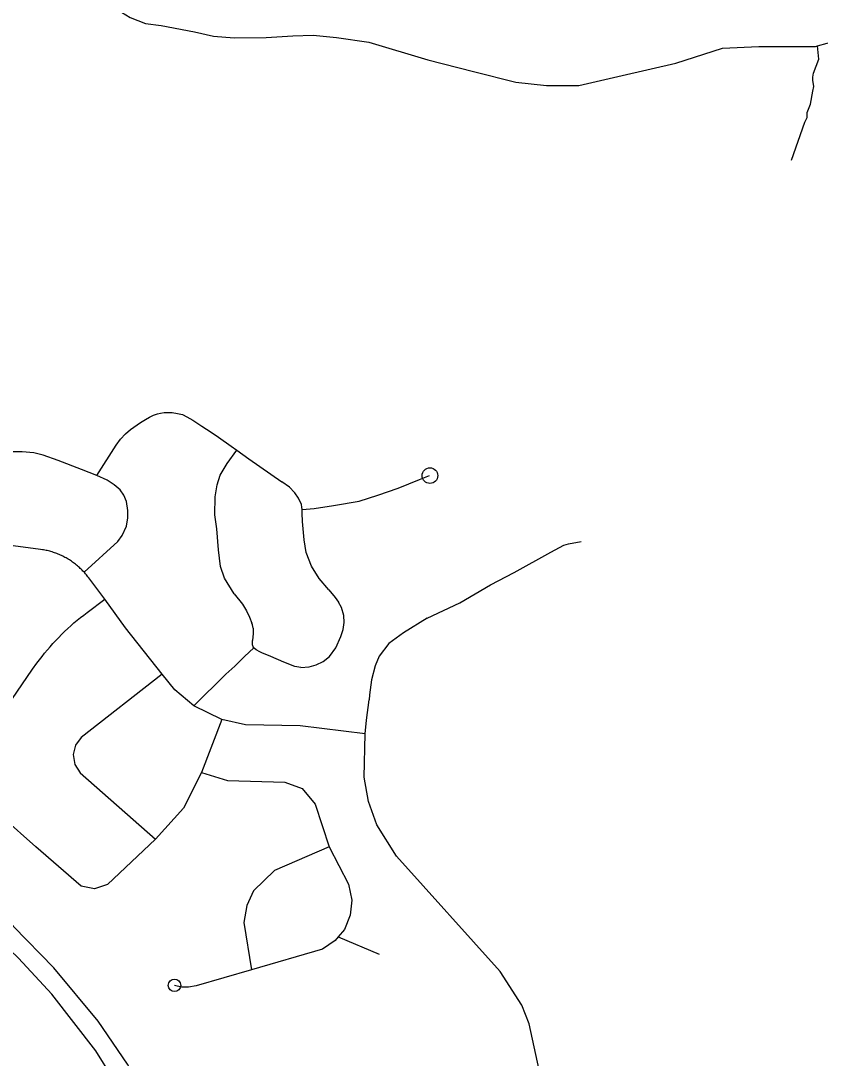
# Model space of a CAD drawing. Extents: x -19 to 366, y -4 to 359.
# Drawn here: x 144.18 to 144.78, y 193.292 to 194.069 of the extents above; entities that cross this region are included whole.
import ezdxf

# ---------------------------------------------------------------- set-up
doc = ezdxf.new("R2010")
doc.units = 0
for name, color, linetype in [('Level 33', 7, 'Continuous'), ('Level 34', 7, 'Continuous'), ('Level 60', 7, 'Continuous')]:
    doc.layers.add(name, color=color, linetype=linetype)

msp = doc.modelspace()

# ---------------------------------------------------------------- linework, layer by layer
at = {"layer": 'Level 33'}
msp.add_line((144.41831, 193.3825), (144.449, 193.36957), dxfattribs=at)
for points in [[(144.27013, 193.76809), (144.27383, 193.77027), (144.27683, 193.77211), (144.27983, 193.77356), (144.28283, 193.77453), (144.28515, 193.77511), (144.28767, 193.7755), (144.29009, 193.77569), (144.29377, 193.77559), (144.29783, 193.77492), (144.30141, 193.77404), (144.30487, 193.77245), (144.30918, 193.76978), (144.31593, 193.76542), (144.3229, 193.76087), (144.32861, 193.757), (144.3379, 193.75022), (144.34214, 193.74725)], [(144.23738, 193.72846), (144.25181, 193.75119), (144.25516, 193.75559), (144.25885, 193.75947), (144.26267, 193.76295), (144.27013, 193.76809)], [(144.23738, 193.72846), (144.23734, 193.72848), (144.22593, 193.73294), (144.20828, 193.73972), (144.19705, 193.74364), (144.1901, 193.74525), (144.18136, 193.74614), (144.17423, 193.74614), (144.16663, 193.74542)], [(144.34032, 193.63966), (144.33304, 193.65152), (144.32992, 193.66026), (144.32846, 193.67254), (144.32722, 193.68835), (144.32576, 193.69897), (144.32597, 193.71249), (144.32763, 193.72144), (144.32971, 193.72852), (144.33491, 193.73726), (144.34214, 193.74725)], [(144.34214, 193.74725), (144.35116, 193.74092), (144.37611, 193.72356)], [(144.25294, 193.67901), (144.25641, 193.68336), (144.25962, 193.69049), (144.26051, 193.69655), (144.26051, 193.70208), (144.25962, 193.70886), (144.25766, 193.7135), (144.25481, 193.7176), (144.25035, 193.72135), (144.24518, 193.72474), (144.23738, 193.72846)], [(144.39118, 193.70281), (144.40021, 193.70374), (144.41484, 193.70581), (144.43397, 193.70923), (144.44795, 193.71374), (144.46318, 193.71886), (144.47913, 193.72533), (144.48668, 193.72825)], [(144.38566, 193.71544), (144.38553, 193.71567), (144.38166, 193.71954), (144.37611, 193.72356)], [(144.39075, 193.70657), (144.38843, 193.71132), (144.38566, 193.71544)], [(144.39118, 193.70281), (144.39108, 193.70467), (144.39075, 193.70657)], [(144.39132, 193.7002), (144.39118, 193.70281)], [(144.41114, 193.64254), (144.40401, 193.65124), (144.39822, 193.66038), (144.39421, 193.67064), (144.39265, 193.68023), (144.39157, 193.69391), (144.39132, 193.7002)], [(144.25294, 193.67901), (144.22774, 193.65587)], [(144.48507, 193.62146), (144.50951, 193.63287), (144.53233, 193.64651), (144.5501, 193.6557), (144.57766, 193.67082), (144.58743, 193.67615), (144.59099, 193.67704), (144.60047, 193.67882)], [(144.22774, 193.65587), (144.2276, 193.65603), (144.22694, 193.65671), (144.22628, 193.65739), (144.22562, 193.65806), (144.22493, 193.65872), (144.22423, 193.65936), (144.22352, 193.65999), (144.22282, 193.66061), (144.22209, 193.66121), (144.22134, 193.66181), (144.22059, 193.66239), (144.21983, 193.66295), (144.21906, 193.66351), (144.21829, 193.66405), (144.21751, 193.66457), (144.21671, 193.66509), (144.21589, 193.66558), (144.21508, 193.66607), (144.21426, 193.66654), (144.21344, 193.66699), (144.21259, 193.66744), (144.21175, 193.66786), (144.21089, 193.66827), (144.21005, 193.66867), (144.20916, 193.66905), (144.2083, 193.66942), (144.20741, 193.66977), (144.20652, 193.67011), (144.20564, 193.67043), (144.20475, 193.67073), (144.20384, 193.67102), (144.20293, 193.67129), (144.20203, 193.67155), (144.2011, 193.67179), (144.20019, 193.67202), (144.19926, 193.67222), (144.19833, 193.67242), (144.1974, 193.67259), (144.19647, 193.67275), (144.195, 193.67297), (144.16706, 193.67674)], [(144.24325, 193.63556), (144.23123, 193.65166), (144.23064, 193.65241), (144.23007, 193.65316), (144.22946, 193.65389), (144.22885, 193.65461), (144.22823, 193.65532), (144.22774, 193.65587)], [(144.34032, 193.63966), (144.34662, 193.63179), (144.34963, 193.6269), (144.35188, 193.62219), (144.35355, 193.61774)], [(144.41114, 193.64254), (144.41596, 193.63694), (144.4184, 193.63345)], [(144.13171, 193.49932), (144.18914, 193.58308), (144.19241, 193.58771), (144.1943, 193.59024), (144.19624, 193.59273), (144.1982, 193.5952), (144.20022, 193.59763), (144.20227, 193.60002), (144.20438, 193.60238), (144.20654, 193.60469), (144.20872, 193.60698), (144.21093, 193.60922), (144.21318, 193.61142), (144.21549, 193.61359), (144.21784, 193.61571), (144.22019, 193.6178), (144.22262, 193.61983), (144.22504, 193.62183), (144.22754, 193.62379), (144.23004, 193.6257), (144.24325, 193.63556)], [(144.28618, 193.57956), (144.25869, 193.61417), (144.24325, 193.63556)], [(144.42252, 193.62346), (144.42075, 193.62949), (144.4184, 193.63345)], [(144.35441, 193.61384), (144.35399, 193.61654), (144.35355, 193.61774)], [(144.39036, 193.58448), (144.39646, 193.58483), (144.40168, 193.5864), (144.40708, 193.58884), (144.41178, 193.59267), (144.41649, 193.59912), (144.42032, 193.60766), (144.42189, 193.61289), (144.42276, 193.61812), (144.42252, 193.62346)], [(144.48507, 193.62146), (144.4673, 193.61049), (144.45633, 193.60249), (144.44893, 193.593), (144.44596, 193.58559), (144.4433, 193.57521), (144.44182, 193.56395), (144.44152, 193.56009)], [(144.35441, 193.61384), (144.35442, 193.61001), (144.35412, 193.6046)], [(144.35506, 193.59907), (144.35449, 193.59993), (144.35412, 193.60148), (144.35412, 193.60274), (144.35412, 193.6046)], [(144.33412, 193.57948), (144.34082, 193.58541), (144.34804, 193.59263), (144.35506, 193.59907)], [(144.35945, 193.59629), (144.35671, 193.59778), (144.35523, 193.59882), (144.35506, 193.59907)], [(144.39036, 193.58448), (144.38582, 193.58522), (144.37753, 193.58833), (144.36775, 193.59263), (144.36108, 193.59544), (144.35945, 193.59629)], [(144.28618, 193.57956), (144.22556, 193.53193), (144.2213, 193.52618), (144.21955, 193.51915), (144.22074, 193.51181), (144.22474, 193.50554), (144.28118, 193.45576)], [(144.31015, 193.55577), (144.29568, 193.5676), (144.28618, 193.57956)], [(144.31015, 193.55577), (144.33412, 193.57948)], [(144.33107, 193.54552), (144.31015, 193.55577)], [(144.43853, 193.53476), (144.43945, 193.54498), (144.44152, 193.56009)], [(144.34035, 193.11868), (144.33281, 193.13563), (144.2888, 193.23464), (144.26041, 193.28719), (144.23821, 193.3193), (144.2052, 193.35943), (144.1749, 193.39038), (144.13708, 193.42277), (144.10028, 193.44954), (144.06759, 193.46933), (144.01715, 193.49441), (143.9757, 193.51028), (143.85202, 193.54762)], [(144.33107, 193.54552), (144.31573, 193.50566)], [(144.43853, 193.53476), (144.38981, 193.54068), (144.34879, 193.54135), (144.33107, 193.54552)], [(144.32202, 193.13288), (144.27482, 193.23556), (144.23648, 193.29723), (144.20361, 193.3396), (144.17867, 193.36655), (144.15274, 193.39112), (144.10681, 193.42759), (144.06542, 193.45408), (144.02198, 193.47653), (143.99079, 193.48967), (143.94166, 193.50654), (143.86997, 193.53047), (143.84836, 193.53783)], [(144.57123, 193.2282), (144.57486, 193.24209), (144.57393, 193.25991), (144.56139, 193.31725), (144.55599, 193.33131), (144.53965, 193.35653), (144.46196, 193.44305), (144.44714, 193.46657), (144.44088, 193.48405), (144.43773, 193.50235), (144.43853, 193.53476)], [(144.31573, 193.50566), (144.30227, 193.47912), (144.28118, 193.45576)], [(144.31573, 193.50566), (144.33518, 193.49984), (144.37826, 193.49851), (144.39119, 193.49372), (144.40101, 193.48194), (144.41142, 193.45007)], [(144.28118, 193.45576), (144.24539, 193.42183), (144.23566, 193.41848), (144.2256, 193.42063), (144.19159, 193.44998), (144.16633, 193.47262), (144.16151, 193.47673), (144.15666, 193.48076), (144.15173, 193.4847), (144.14674, 193.48856), (144.14165, 193.49232), (144.13652, 193.496), (144.13171, 193.49932)], [(144.41142, 193.45007), (144.37058, 193.43223), (144.35486, 193.41709), (144.34969, 193.40604), (144.34752, 193.39321), (144.35322, 193.35781)], [(144.41142, 193.45007), (144.42595, 193.42197), (144.42844, 193.41009), (144.42731, 193.39868), (144.42289, 193.38811), (144.41831, 193.3825)], [(144.41831, 193.3825), (144.41606, 193.37974), (144.40659, 193.37329), (144.35322, 193.35781)], [(144.35322, 193.35781), (144.31181, 193.34585), (144.30602, 193.3449), (144.30082, 193.34478), (144.29552, 193.3462)]]:
    msp.add_lwpolyline(points, dxfattribs=at)
for centre, radius in [((144.48705, 193.72825), 0.00585), ((144.29552, 193.3462), 0.00473)]:
    msp.add_circle(centre, radius, dxfattribs=at)
at = {"layer": 'Level 34'}
for points in [[(144.22251, 194.09648), (144.24925, 194.07967), (144.26232, 194.07158), (144.27382, 194.06722), (144.28564, 194.06567), (144.31052, 194.061), (144.32483, 194.05758), (144.34038, 194.05633), (144.36433, 194.05664), (144.38424, 194.05789), (144.39948, 194.05851), (144.41689, 194.05664), (144.44131, 194.05306)], [(144.77754, 194.05038), (144.79214, 194.05431), (144.81571, 194.06463)], [(144.44131, 194.05306), (144.48547, 194.03999), (144.51969, 194.03128), (144.55141, 194.02319), (144.57443, 194.0207), (144.59869, 194.0207), (144.63103, 194.02817), (144.67146, 194.0375), (144.7063, 194.04871), (144.73367, 194.04995), (144.76353, 194.04995), (144.77597, 194.04995), (144.77754, 194.05038)], [(144.75812, 193.9646), (144.76812, 193.99316), (144.76979, 193.99666), (144.76979, 194.0005), (144.77229, 194.00667), (144.77396, 194.01634), (144.77479, 194.02001), (144.77412, 194.02468), (144.77412, 194.02702), (144.77462, 194.02985), (144.77846, 194.04053), (144.77754, 194.05038)]]:
    msp.add_lwpolyline(points, dxfattribs=at)
at = {"layer": 'Level 60'}
for points in [[(146.77834, 1.69699), (146.57878, 10.31313), (146.37852, 18.92942), (146.17757, 27.54584), (145.97591, 36.16241), (145.77356, 44.77911), (145.57052, 53.39596), (145.36679, 62.01295), (145.16236, 70.63008), (144.95724, 79.24735), (144.75142, 87.86477), (144.54492, 96.48232), (144.33773, 105.10002), (144.12986, 113.71787), (143.92129, 122.33585), (143.71204, 130.95398), (143.5021, 139.57225), (143.29148, 148.19067), (143.08018, 156.80923), (142.8682, 165.42794), (142.65553, 174.04679), (142.44218, 182.66579), (142.22816, 191.28493), (142.01345, 199.90421), (141.79807, 208.52365), (141.58202, 217.14322), (141.36528, 225.76295), (141.14788, 234.38282), (140.9298, 243.00284), (140.71105, 251.623), (140.49162, 260.24332), (140.27153, 268.86377), (140.05077, 277.48438), (139.82934, 286.10514), (139.60724, 294.72604), (139.38447, 303.34709), (139.16105, 311.96829), (138.93695, 320.58964), (138.7122, 329.21114), (138.48678, 337.83278), (138.2607, 346.45458)], [(0, 189.51617), (7.11214, 189.52059), (14.22427, 189.53386), (21.33637, 189.55597), (28.44845, 189.58693), (35.56048, 189.62672), (42.67245, 189.67537), (49.78436, 189.73285), (56.89619, 189.79918), (64.00793, 189.87436), (71.11958, 189.95838), (78.23111, 190.05124), (85.34253, 190.15294), (92.45381, 190.26349), (99.56495, 190.38288), (106.67593, 190.51112), (113.78675, 190.6482), (120.89739, 190.79412), (128.00785, 190.94888), (135.11811, 191.11248), (142.22816, 191.28493), (149.33799, 191.46621), (156.44759, 191.65634), (163.55694, 191.85531), (170.66605, 192.06312), (177.77489, 192.27977), (184.88345, 192.50526), (191.99173, 192.73959), (199.09971, 192.98276), (206.20739, 193.23477), (213.31474, 193.49561), (220.42177, 193.7653), (227.52845, 194.04382), (234.63479, 194.33118), (241.74076, 194.62738), (248.84635, 194.93241), (255.95157, 195.24628), (263.05638, 195.56898), (270.16079, 195.90052), (277.26478, 196.24089), (284.36834, 196.5901), (291.47147, 196.94814), (298.57414, 197.31501), (305.67635, 197.69072), (312.77809, 198.07525), (319.87934, 198.46862), (326.9801, 198.87082), (334.08035, 199.28185), (341.18009, 199.7017)]]:
    msp.add_spline(points, degree=3, dxfattribs=at)

doc.saveas('drawing.dxf')
